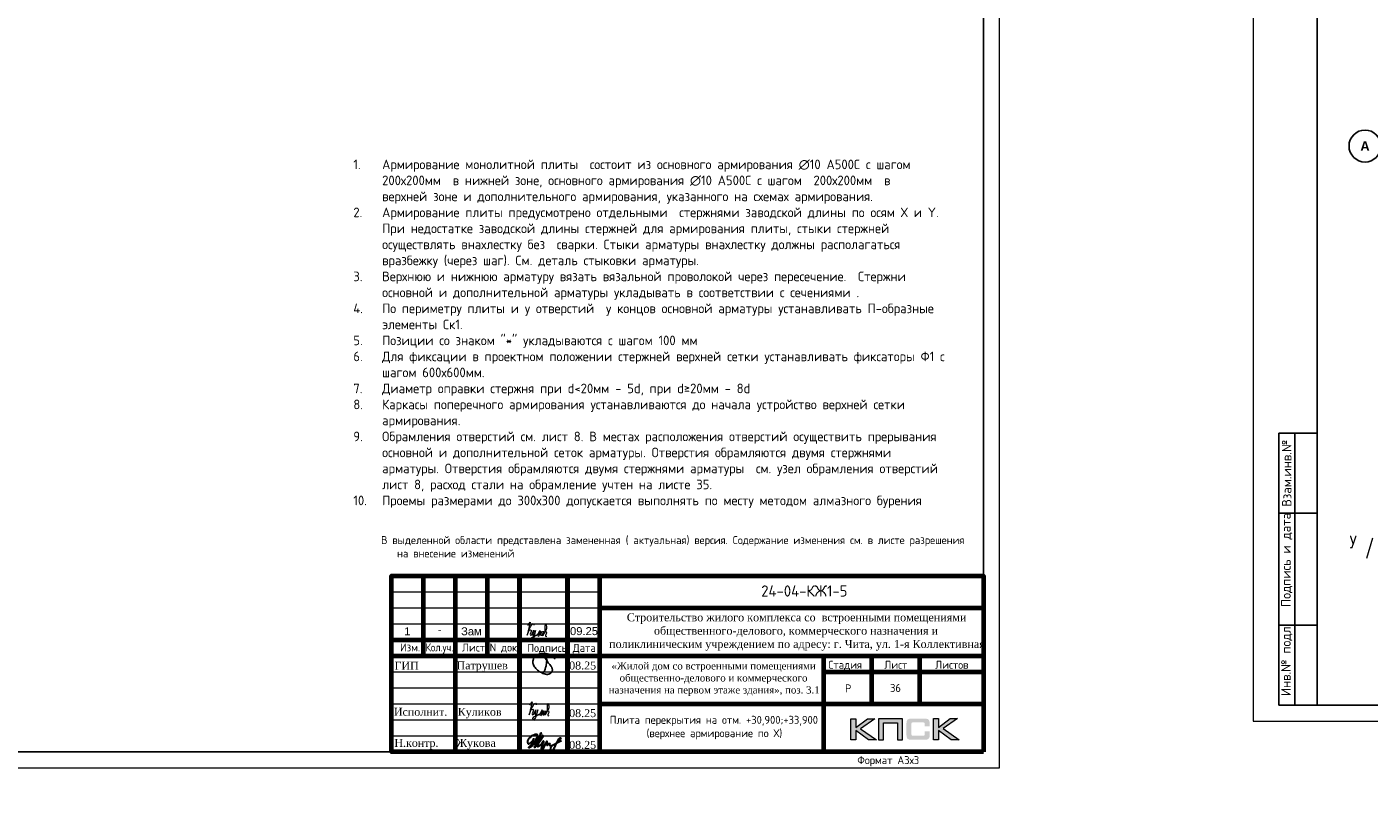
# Model space of a CAD drawing. Header units: millimetres. Extents: x -42044588 to 856694, y -806701 to 941911.
# Tile 285 of 656: x 54204 to 96157, y -359964 to -335425. Entities that reach past the tile are written whole.
import ezdxf
from ezdxf.enums import TextEntityAlignment as Align

# ---------------------------------------------------------------- set-up
doc = ezdxf.new("R2010")
doc.units = ezdxf.units.MM
doc.linetypes.add('______5', pattern=[1100, 800, -100, 100, -100])
doc.linetypes.add('CENTER2', pattern=[28.575, 19.05, -3.175, 3.175, -3.175])
for name, color, linetype in [('0 @ 100', 7, 'Continuous'), ('PDF7_Text', 7, 'Continuous'), ('PDF8_Text', 7, 'Continuous'), ('Рамка печать', 7, 'Continuous'), ('ТОЛСТЫЕ_ОСНОВНЫЕ', 6, 'Continuous')]:
    doc.layers.add(name, color=color, linetype=linetype)
for name, color, linetype, lineweight in [('Выноски', 20, 'Continuous', 20), ('Каркасы ригель', 3, 'Continuous', 0), ('Осевая', 10, 'CENTER2', 20), ('Оси', 40, '______5', 18), ('подоснова', 151, 'Continuous', 5), ('РАЗМЕРЫ', 1, 'Continuous', 9), ('Рамка', 7, 'Continuous', 70), ('Текст', 7, 'Continuous', 25), ('ТОНКИЕ', 7, 'Continuous', 9)]:
    doc.layers.add(name, color=color, linetype=linetype, lineweight=lineweight)
doc.styles.add('Century Gothic', font='GOTHIC.TTF')
doc.styles.add('GOST-2.304_Type-B', font='GOST_Common.ttf')
doc.styles.add('PDF Times New Roman', font='times.ttf')
doc.styles.get("Standard").update_dxf_attribs({"font": 'arial.ttf'})
doc.styles.add('style1', font='GOST_Common.ttf', dxfattribs={"height": 500})
doc.styles.add('ГОСТ', font='GOST_Common.ttf')

# ---------------------------------------------------------------- blocks, each defined once
blk = doc.blocks.new('11')
at = {"layer": 'Выноски'}
for p, q in [((47944, 66700), (47962, 66737)), ((47962, 66737), (47989, 66781)), ((47989, 66781), (48016, 66806)), ((48016, 66806), (48038, 66823)), ((48038, 66823), (48060, 66786)), ((48060, 66786), (48058, 66769)), ((47885, 66608), (47944, 66700))]:
    blk.add_line(p, q, dxfattribs=at)
blk.add_lwpolyline([(47863, 66761), (47937, 66865), (47843, 66458), (47885, 66564), (47905, 66616), (47954, 66628), (47979, 66606), (47957, 66539), (47937, 66487), (47947, 66458), (47991, 66470), (48051, 66611), (48041, 66569), (48023, 66505), (48023, 66448), (48065, 66448), (48090, 66529), (48110, 66608), (48043, 66369), (47972, 66275), (47954, 66344), (47991, 66389), (48078, 66431), (48142, 66470), (48154, 66441), (48204, 66512), (48246, 66606), (48209, 66455), (48204, 66418), (48295, 66574), (48265, 66463), (48265, 66455), (48312, 66453), (48342, 66529), (48347, 66584), (48337, 66465), (48349, 66453), (48401, 66569), (48443, 66616), (48461, 66678), (48466, 66727), (48436, 66811), (48399, 66754), (48399, 66618), (48389, 66549), (48374, 66507), (48416, 66564), (48441, 66576), (48451, 66524), (48433, 66482), (48419, 66453), (48424, 66428), (48458, 66421)], dxfattribs=at)
blk = doc.blocks.new('яяя')
at = {"lineweight": 30}
for points in [[(345424, 110432), (345425, 110410), (345424, 110397), (345417, 110379), (345406, 110350), (345390, 110319), (345357, 110275), (345310, 110221), (345265, 110176), (345198, 110110), (345161, 110077), (345133, 110066), (345116, 110066), (345102, 110075), (345090, 110091), (345082, 110115), (345074, 110146), (345066, 110182), (345064, 110206), (345067, 110234), (345077, 110278), (345095, 110320), (345114, 110361), (345134, 110395), (345159, 110428), (345195, 110469), (345228, 110506), (345284, 110560), (345331, 110595), (345379, 110625), (345435, 110648), (345486, 110670), (345532, 110686), (345573, 110696), (345605, 110698), (345621, 110695), (345635, 110687), (345648, 110671), (345656, 110649), (345659, 110625), (345659, 110583), (345656, 110553), (345647, 110523), (345635, 110489), (345387, 110033), (345349, 109985), (345311, 109948), (345247, 109889), (345209, 109858), (345192, 109844), (345180, 109837), (345157, 109833), (345150, 109835), (345140, 109842), (345135, 109856), (345138, 109881), (345148, 109892), (345183, 109930), (345267, 110024), (345343, 110105), (345455, 110213), (345617, 110343), (345775, 110456), (345811, 110526), (345838, 110607), (345890, 110740), (345902, 110771), (345698, 110295), (345672, 110226), (345626, 110132), (345572, 110032), (345518, 109953), (345481, 109918), (345497, 110001), (345567, 110147), (345655, 110301), (345760, 110442)], [(345481, 109918), (345476, 109896), (345475, 109874), (345485, 109861), (345506, 109866), (345539, 109891), (345632, 109983), (345968, 110450), (346022, 110527), (346029, 110560), (346027, 110579), (346026, 110590), (346010, 110605), (345993, 110609), (345975, 110601), (345962, 110584), (345954, 110562), (345857, 110421), (345783, 110292), (345741, 110183), (345701, 110079), (345665, 109985), (345660, 109952), (345666, 109929), (345669, 109915), (345682, 109910), (345702, 109914), (345735, 109941), (345846, 110007), (346065, 110160), (346075, 110193), (346070, 110217), (346066, 110236), (346052, 110241), (346030, 110241), (346007, 110228), (345978, 110203), (345960, 110164), (345892, 110010), (345895, 109986), (345904, 109966), (345925, 109964), (345969, 109968), (346045, 110000), (346218, 110114), (346261, 110154), (346280, 110184), (346282, 110210), (346278, 110225), (346263, 110229), (346241, 110222), (346220, 110198), (346162, 110049), (345989, 109904), (345932, 109849), (345906, 109805), (345891, 109739), (345890, 109690), (345899, 109652), (345924, 109647), (345956, 109655), (345980, 109674), (346058, 109838), (346158, 110046), (346261, 110098), (346314, 110120), (346292, 110079), (346269, 110036), (346261, 110008), (346267, 109998), (346293, 109998), (346363, 110039), (346445, 110095), (346421, 110068), (346414, 110040), (346407, 110011), (346416, 109990), (346466, 109972), (346509, 109977), (346574, 109984), (347172, 110293)], [(346586, 109971), (346543, 109917), (346509, 109873), (346489, 109825), (346475, 109767), (346472, 109710), (346478, 109675), (346485, 109641), (346501, 109621), (346517, 109602), (346542, 109589), (346568, 109592), (346605, 109620), (346680, 109731), (346736, 109842), (346865, 110115), (346962, 110290), (346969, 110318), (346979, 110360), (347013, 110403), (347056, 110434), (347091, 110450), (347109, 110450), (347121, 110434), (347115, 110405), (347072, 110355), (347012, 110307), (346924, 110222)]]:
    blk.add_lwpolyline(points, dxfattribs=at)
blk = doc.blocks.new('Патрушев')
at = {"color": 5, "lineweight": 25}
blk.add_lwpolyline([(58.5, -35.1), (59.7, -32), (60.2, -29.8), (60.5, -28.8), (60.8, -27.6), (61.1, -26.3), (61.4, -24.7), (61.6, -23), (61.8, -21.6), (61.8, -20.5), (61.7, -19.5), (61.5, -18.6), (61.3, -17.9), (61, -17.3), (60.6, -16.9), (60.5, -16.7), (60.4, -16.6), (60.3, -16.5), (60, -16.4), (59.7, -16.4), (59.6, -16.4), (59.4, -16.5), (59.3, -16.7), (59.3, -17), (59.4, -17.1), (61.8, -21), (63.1, -22.9), (63.7, -23.6), (64.5, -24.6), (65.5, -25.9), (66.4, -27.1), (66.9, -27.7), (67.4, -28.4), (67.7, -28.9), (68, -29.5), (68.4, -30.4), (68.7, -31), (68.8, -31.7), (68.9, -32.2), (68.9, -32.7), (68.9, -33.3), (68.8, -33.8), (68.6, -34.6), (68.3, -35.2), (67.9, -35.7), (67.6, -36.2), (66.9, -36.8), (66.4, -37.1), (65.9, -37.5), (65.3, -37.9), (64.8, -38.1), (64.1, -38.3), (63.6, -38.4), (62.5, -38.5), (61.6, -38.5), (60.9, -38.4), (60.1, -38.3), (59.3, -38), (58.4, -37.7), (57.7, -37.5), (56.6, -37.3), (55.9, -36.9), (54.9, -36.3), (53.8, -35.7), (53.1, -35.2), (52.2, -34.7), (51.3, -34.1), (50.1, -33.3), (49.1, -32.3), (48, -31.1), (47.1, -29.9), (46.1, -28.7), (45.2, -27.6), (44.7, -26.5), (44.3, -25.1), (44, -24.3), (44, -23.3), (43.9, -22.5), (44, -21.5), (44.2, -20.6), (44.5, -20), (44.7, -19.1), (45, -18.2), (45.5, -17.4), (45.8, -16.9), (46.4, -16.1), (47, -15.5), (47.8, -14.8), (48.6, -14.3), (49.4, -13.8), (50.5, -13.3), (51.6, -12.9), (52.7, -12.5), (54.2, -12.1), (55.4, -11.9), (56.9, -11.8), (58.3, -11.8), (59.6, -11.9), (61, -12.1), (62.7, -12.4), (64.5, -12.9), (66.2, -13.6), (67.6, -14.3), (68.9, -15.1), (70, -16.3), (71.1, -17.5), (71.7, -18.3), (72.3, -19.3)], dxfattribs=at)
blk = doc.blocks.new('A$Cd09756da')
at = {"layer": 'Рамка печать', "lineweight": 20}
h = blk.add_hatch(color=0, dxfattribs=at)
h.paths.add_polyline_path([(-3400, 1040), (-3624, 1040), (-3991, 764), (-3991, 1040), (-4146, 1040), (-4146, 378), (-3991, 378), (-3991, 669), (-3594, 378), (-3346, 378), (-3840, 728)])
h.paths.add_polyline_path([(-3122, 915), (-2683, 915), (-2683, 378), (-2529, 378), (-2529, 1040), (-2693, 1040), (-3276, 1040), (-3276, 883), (-3276, 378), (-3122, 378)])
h.paths.add_polyline_path([(-1408, 1043), (-1563, 1043), (-1563, 380), (-1408, 380), (-1408, 672), (-1011, 380), (-763, 380), (-1257, 731), (-817, 1043), (-1041, 1043), (-1408, 767)])
blk.add_hatch(color=204, dxfattribs=at).paths.add_polyline_path([(-1693, 970), (-1695, 977), (-1697, 983), (-1701, 989), (-1704, 996), (-1708, 1000), (-1712, 1005), (-1716, 1010), (-1720, 1014), (-1725, 1017), (-1731, 1021), (-1737, 1025), (-1744, 1028), (-1750, 1030), (-1758, 1033), (-1765, 1035), (-1783, 1038), (-1802, 1041), (-1823, 1043), (-1846, 1043), (-2242, 1043), (-2265, 1043), (-2285, 1041), (-2305, 1038), (-2322, 1035), (-2330, 1032), (-2338, 1030), (-2344, 1028), (-2351, 1024), (-2357, 1021), (-2363, 1017), (-2368, 1014), (-2372, 1010), (-2376, 1005), (-2380, 1000), (-2384, 996), (-2387, 989), (-2390, 983), (-2393, 976), (-2396, 970), (-2398, 962), (-2401, 946), (-2404, 928), (-2406, 908), (-2406, 887), (-2406, 538), (-2406, 516), (-2404, 496), (-2401, 478), (-2398, 461), (-2396, 454), (-2393, 447), (-2390, 440), (-2387, 434), (-2384, 429), (-2380, 423), (-2376, 419), (-2372, 414), (-2368, 410), (-2362, 406), (-2357, 403), (-2351, 399), (-2344, 396), (-2337, 394), (-2330, 391), (-2322, 389), (-2305, 385), (-2285, 383), (-2264, 381), (-2242, 380), (-1846, 380), (-1823, 381), (-1802, 382), (-1783, 385), (-1766, 389), (-1758, 391), (-1750, 393), (-1744, 396), (-1737, 399), (-1731, 402), (-1725, 406), (-1720, 410), (-1716, 414), (-1712, 418), (-1708, 423), (-1704, 428), (-1701, 434), (-1697, 440), (-1695, 446), (-1693, 454), (-1690, 461), (-1686, 478), (-1684, 496), (-1682, 516), (-1682, 538), (-1682, 647), (-1836, 647), (-1836, 558), (-1836, 552), (-1837, 546), (-1838, 540), (-1840, 535), (-1842, 530), (-1844, 526), (-1846, 522), (-1850, 519), (-1853, 515), (-1857, 513), (-1862, 511), (-1867, 508), (-1872, 507), (-1878, 506), (-1884, 506), (-1890, 505), (-2209, 505), (-2214, 506), (-2219, 506), (-2223, 508), (-2227, 511), (-2231, 513), (-2235, 516), (-2238, 519), (-2241, 523), (-2244, 528), (-2246, 532), (-2248, 536), (-2249, 541), (-2251, 551), (-2252, 560), (-2252, 878), (-2252, 884), (-2251, 889), (-2250, 894), (-2248, 899), (-2247, 903), (-2245, 906), (-2242, 910), (-2240, 913), (-2236, 916), (-2233, 919), (-2229, 921), (-2225, 922), (-2220, 923), (-2215, 924), (-2210, 925), (-2204, 925), (-1890, 925), (-1884, 925), (-1878, 924), (-1872, 923), (-1868, 921), (-1863, 919), (-1858, 917), (-1854, 914), (-1851, 911), (-1847, 907), (-1844, 903), (-1842, 899), (-1840, 894), (-1838, 889), (-1837, 884), (-1836, 878), (-1836, 872), (-1836, 799), (-1682, 799), (-1682, 887), (-1682, 908), (-1684, 928), (-1686, 946), (-1690, 962)])
at = {"layer": 'Рамка', "color": 7}
for p, q in [((-17500, 3000), (-17500, 5500)), ((-15500, 3000), (-15500, 5500)), ((-12000, 4500), (0, 4500)), ((-18500, 3500), (-12000, 3500)), ((-18500, 3000), (0, 3000)), ((-3500, 3000), (-3500, 1500)), ((-2000, 3000), (-2000, 1500)), ((-5000, 2500), (0, 2500)), ((-5000, 2500), (0, 2500)), ((-12000, 1500), (0, 1500))]:
    blk.add_line(p, q, dxfattribs=at)
at = {"layer": 'Рамка'}
for p, q in [((-16500, 0), (-16500, 5500)), ((-14500, 0), (-14500, 5500)), ((-14500, 5500), (-14500, 0)), ((-13000, 5500), (-13000, 0)), ((-13000, 0), (-13000, 5500)), ((-12000, 5500), (-12000, 0)), ((-5000, 3000), (-5000, 0))]:
    blk.add_line(p, q, dxfattribs=at)
at = {"layer": 'Рамка', "color": 7, "lineweight": 15}
for p, q in [((-18500, 5000), (-12000, 5000)), ((-18500, 4500), (-12000, 4500)), ((-18500, 4000), (-12000, 4000)), ((-18500, 2500), (-12000, 2500)), ((-18500, 2000), (-12000, 2000)), ((-18500, 1500), (-12000, 1500)), ((-18500, 1000), (-12000, 1000)), ((-18500, 500), (-12000, 500))]:
    blk.add_line(p, q, dxfattribs=at)
at = {"layer": 'Рамка'}
blk.add_lwpolyline([(0, 0), (-18500, 0), (-18500, 5500), (0, 5500)], close=True, dxfattribs=at)
at = {"layer": 'Рамка печать', "color": 0, "lineweight": 20}
for points in [[(-4146, 378), (-4146, 1040), (-3991, 1040), (-3991, 764), (-3624, 1040), (-3400, 1040), (-3840, 728), (-3346, 378), (-3594, 378), (-3991, 669), (-3991, 378), (-4146, 378)], [(-3122, 378), (-3122, 915), (-2683, 915), (-2683, 378), (-2529, 378), (-2529, 1040), (-2693, 1040), (-3276, 1040), (-3276, 883), (-3276, 378), (-3122, 378)], [(-1563, 380), (-1563, 1043), (-1408, 1043), (-1408, 767), (-1041, 1043), (-817, 1043), (-1257, 731), (-763, 380), (-1011, 380), (-1408, 672), (-1408, 380), (-1563, 380)]]:
    blk.add_lwpolyline(points, close=True, dxfattribs=at)
at = {"color": 5, "xscale": 24.5, "yscale": 24.5, "zscale": 24.5}
blk.add_blockref('Патрушев', (-15162, 3369), dxfattribs=at)
at = {"color": 2, "lineweight": 60, "xscale": 0.5, "yscale": 0.5, "zscale": 0.5}
blk.add_blockref('яяя', (-186775, -54787), dxfattribs=at)
at = {"layer": 'Выноски', "color": 0}
blk.add_blockref('11', (-62040, -65293), dxfattribs=at)
at = {"layer": 'PDF7_Text', "char_height": 248, "attachment_point": 7, "style": 'PDF Times New Roman'}
for s, insert in [('Патрушев', (-16471, 2500)), ('08.25', (-12950, 2573)), ('08.25', (-12950, 1085)), ('08.25', (-12950, 93)), ('Жукова', (-16477, 79))]:
    blk.add_mtext(s, dxfattribs=dict(at, insert=insert))
at = {"layer": 'PDF7_Text', "insert": (-16432, 1050), "char_height": 247.95, "attachment_point": 7, "style": 'PDF Times New Roman'}
blk.add_mtext_dynamic_manual_height_columns('{\\C256;Куликов}', width=2000, gutter_width=1250, heights=[0], dxfattribs=at)
at = {"layer": 'PDF8_Text', "char_height": 248, "attachment_point": 7, "style": 'PDF Times New Roman'}
for s, insert in [('ГИП', (-18407, 2573)), ('Исполнит.', (-18427, 1127)), ('Н.контр.', (-18413, 79))]:
    blk.add_mtext(s, dxfattribs=dict(at, insert=insert))
at = {"layer": 'Текст', "color": 7, "style": 'ГОСТ'}
blk.add_text('24-04-КЖ1-5', height=350, dxfattribs=at).set_placement((-5599, 5031), align=Align.MIDDLE_CENTER)
for s, p in [('Изм.', (-18237, 3141)), ('Лист', (-16298, 3139)), ('N док.', (-15435, 3141)), ('Подпись', (-14257, 3127)), ('Дата', (-12835, 3127)), ('Стадия', (-4850, 2600)), ('Лист', (-3100, 2600)), ('Листов', (-1508, 2600)), ('Р', (-4328, 1863))]:
    blk.add_text(s, height=250, dxfattribs=at).set_placement(p)
at = {"layer": 'Текст', "color": 7, "style": 'ГОСТ', "width": 0.9}
blk.add_text('Кол.уч.', height=250, dxfattribs=at).set_placement((-17435, 3143))
at = {"layer": 'Текст', "color": 7, "attachment_point": 1, "style": 'ГОСТ'}
for s, width, heights, insert, char_height in [('\\pi594.35517;{\\fTimes New Roman|b0|i0|c204|p18;\\C256;Строительство жилого комплекса со  встроенными помещениями \\P\\pi1441.86779;общественного-делового, коммерческого назначения и \\P\\pi41.3631;поликлиническим учреждением по адресу: г. Чита, ул. 1-я Коллективная}', 11543.07, [0], (-11741, 4333), 250), ('\\pi389.01406;{\\fTimes New Roman|b0|i0|c204|p18;\\C256;«Жилой дом со встроенными помещениями \\P\\pi641.91601;общественно-делового и коммерческого \\P\\pi302.06381;назначения на первом этаже здания», поз. 3.1\\P}', 7000, [1500], (-12014, 2803), 225)]:
    blk.add_mtext_dynamic_manual_height_columns(s, width=width, gutter_width=12.5, heights=heights, dxfattribs=dict(at, insert=insert, char_height=char_height))
blk = doc.blocks.new('*U6686')
at = {"layer": 'ТОЛСТЫЕ_ОСНОВНЫЕ'}
for p, q in [((8, 5), (8, 90)), ((8, 90), (20, 90)), ((13, 5), (13, 90)), ((8, 65), (20, 65)), ((8, 30), (20, 30)), ((20, 5), (8, 5))]:
    blk.add_line(p, q, dxfattribs=at)
at = {"layer": 'ТОЛСТЫЕ_ОСНОВНЫЕ', "color": 6}
blk.add_lwpolyline([(20, 5), (886, 5), (886, 415), (20, 415)], close=True, dxfattribs=at)
at = {"layer": 'ТОНКИЕ'}
blk.add_lwpolyline([(0, 0), (891, 0), (891, 420), (0, 420)], close=True, dxfattribs=at)
at = {"layer": 'Текст', "style": 'style1'}
for s, p in [('Взам.инв.№', (10.5, 77.5)), ('Подпись и дата', (10.5, 50.41)), ('Инв.№ подл.', (10.5, 19.18))]:
    blk.add_text(s, height=3, rotation=90, dxfattribs=at).set_placement(p, align=Align.MIDDLE)
blk.add_text('Формат А3х3', height=2.5, dxfattribs=at).set_placement((846.57, 1.2))
blk = doc.blocks.new('NSY101')
at = {"color": 0, "linetype": 'ByBlock', "lineweight": -2}
blk.add_circle((0, 0), 50, dxfattribs=at)
blk = doc.blocks.new('СЛОЖНЫЙ_ОБЪЕКТ_23')
at = {"layer": 'Оси', "color": 16, "linetype": 'Continuous', "lineweight": 25, "transparency": 33554687, "xscale": 9.999999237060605, "yscale": 9.999999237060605, "zscale": 9.999999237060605}
blk.add_blockref('NSY101', (-12319, -19997), dxfattribs=at)
at = {"layer": 'Оси', "color": 16, "linetype": 'Continuous', "lineweight": 25, "transparency": 33554687, "insert": (-12319, -19997), "char_height": 300, "width": 460, "attachment_point": 5, "style": 'Century Gothic'}
blk.add_mtext('\\A1;{\\fCentury Gothic|i0|b1;\\H300.000000;\\W1.000000;\\C16;А}\\P', dxfattribs=at)
blk = doc.blocks.new('оси блок 2')
at = {"layer": 'Оси', "color": 16, "linetype": 'Continuous', "lineweight": 25, "transparency": 33554687}
blk.add_blockref('СЛОЖНЫЙ_ОБЪЕКТ_23', (-78007.2, -322694.4), dxfattribs=at)
blk = doc.blocks.new('*T5988')
at = {"layer": 'Каркасы ригель', "color": 0, "linetype": 'ByBlock', "lineweight": -2, "transparency": 16777216}
for p, q in [((0, 0), (1500, 0)), ((0, -1000), (1500, -1000))]:
    blk.add_line(p, q, dxfattribs=at)
at = {"layer": 'Каркасы ригель', "color": 0, "linetype": 'ByBlock', "lineweight": 50, "transparency": 16777216}
for p, q in [((0, 0), (0, -1000)), ((1500, 0), (1500, -1000))]:
    blk.add_line(p, q, dxfattribs=at)
at = {"layer": 'Каркасы ригель', "color": 0, "linetype": 'Continuous', "lineweight": 0, "transparency": 16777216, "insert": (750, -500), "char_height": 250, "width": 1000, "attachment_point": 5, "style": 'ГОСТ'}
blk.add_mtext('36', dxfattribs=at)

msp = doc.modelspace()

# ---------------------------------------------------------------- linework, layer by layer
at = {"layer": 'подоснова'}
msp.add_line((96265.257, -351404.614), (96077.648, -352042.165), dxfattribs=at)

# ---------------------------------------------------------------- block references
at = {"xscale": 100, "yscale": 100, "zscale": 100}
for p in [(92529.296, -357124.354), (-4497.114, -358584.323)]:
    msp.add_blockref('*U6686', p, dxfattribs=at)
at = {"lineweight": 50, "ltscale": 100}
for p in [(-114599.263, -356118.849), (-22787.178, -356382.079), (84102.886, -358084.323)]:
    msp.add_blockref('A$Cd09756da', p, dxfattribs=at)
msp.add_blockref('*T5988', (80602.886, -355584.323))
at = {"layer": 'Выноски', "color": 0}
msp.add_blockref('11', (21994.072, -420892.31), dxfattribs=at)
at = {"layer": 'подоснова', "color": 4, "ltscale": 0.3}
msp.add_blockref('оси блок 2', (186353.554, 3542.51), dxfattribs=at)

# ---------------------------------------------------------------- texts
at = {"ltscale": 100, "insert": (-133805.873, -335628.958), "char_height": 250, "attachment_point": 1, "style": 'ГОСТ'}
msp.add_mtext_dynamic_manual_height_columns('\\pi1250,t1750;1.^IПроизводство работ вести в строгом соответствии с требованиями СП 70.13330.2012 "Несущие и ограждающие конструкции" и проектом производства работ.{\\H1.83333x; }\\P2.^IПеред бетонированием арматуру и основание, на которую укладывается бетонная смесь, очистить от {\\H1.55556x; }ржавчины и грязи. {\\H1.64815x; }\\P3.^IБетонирование вести слоем на всю толщину  плит. Захватки при бетонировании должны быть отсечены {\\H1.61728x; }вертикальными швами. Бетон применять класса В25. Заполнителем для бетона служит щебень твердых пород, {\\H1.62757x; }наибольшая фракция щебня не должна превышать 40мм.{\\H1.62414x; }\\P4.^IВ процессе бетонирования обеспечить соблюдение защитных слоев и мест положения рабочей арматуры {\\H1.62529x; }согласно проекту. Материал фиксаторов для нижней арматуры фундаментных плит выбирается проектом производства {\\H1.6249x; }работ, исходя из конкретных возможностей строительной организации.{\\H1.62503x; }\\P5.^IПроектом принято соединение рабочих стержней арматуры монолитной плиты внахлестку (без сварки). {\\H1.72499x; }\\P6.^IСварные арматурные каркасы изготовить на заводе-изготовители. {\\H1.67917x; }\\P7.^IКрестообразные соединения стержней арматуры 1-го и 2-го рядов, а также 3-го и 4-го рядов между собой {\\H1.60694x; }выполнить вязкой отожженной проволокой диаметром 2,0-3,0 мм. Допускается применение специальных соединительных {\\H1.63102x; }элементов - пластмассовых или проволочных фиксаторов. Соединение арматуры допускается предусматривать не во всех {\\H1.62299x; }местах пересечения стержней арматуры. При этом должны быть связаны вязальной проволокой все пересечения стержней {\\H1.62567x; }в 2-х крайних рядах по периметру плит, остальные узлы могут быть соединены через узел в шахматном порядке (схему {\\H1.72478x; }вязки стержней см. на данном листе).{\\H1.77924x; }', width=18954.38214, gutter_width=12.5, heights=[0], dxfattribs=at)
at = {"layer": '0 @ 100', "char_height": 300, "width": 18500, "attachment_point": 1, "style": 'ГОСТ'}
for s, insert in [('\\pi-900,l900,t900;{\\C7;1.^IАрмирование монолитной плиты  состоит из основного армирования ∅10 А500С с шагом  200х200мм  в нижней зоне, основного армирования ∅10 А500С с шагом  200х200мм  в  верхней зоне и дополнительного армирования, указанного на схемах армирования.\\P2.^IАрмирование плиты предусмотрено отдельными  стержнями заводской длины по осям Х и Y. При недостатке заводской длины стержней для армирования плиты, стыки стержней осуществлять внахлестку без  сварки. Стыки арматуры внахлестку должны располагаться вразбежку (через шаг). См. деталь стыковки арматуры.\\P3.^IВерхнюю и нижнюю арматуру вязать вязальной проволокой через пересечение.  Стержни основной и дополнительной арматуры укладывать в соответствии с сечениями .\\P4.^IПо периметру плиты и у отверстий  у концов основной арматуры устанавливать П-образные элементы Ск1.\\P5.^IПозиции со знаком "*" укладываются с шагом 100 мм\\P6.^IДля фиксации в проектном положении стержней верхней сетки устанавливать фиксаторы Ф1 с шагом 600х600мм.\\P7.^IДиаметр оправки стержня при d<20мм - 5d, при d≥20мм - 8d\\P8.^IКаркасы поперечного армирования устанавливаются до начала устройство верхней сетки армирования.\\P9.^IОбрамления отверстий см. лист 8. В местах расположения отверстий осуществить прерывания основной и дополнительной сеток арматуры. Отверстия обрамляются двумя стержнями арматуры. Отверстия обрамляются двумя стержнями арматуры  см. узел обрамления отверстий лист 8, расход стали на обрамление учтен на листе 35.\\P10.^IПроемы размерами до 300х300 допускается выполнять по месту методом алмазного бурения.\\P11.^IСечения 3-3;4-4;5-5 см. лист 8.}', (-41855.904, -339329.867)), ('\\pi-900,l900,t900;{\\C7;1.^IАрмирование монолитной плиты  состоит из основного армирования ∅10 А500С с шагом  200х200мм  в нижней зоне, основного армирования ∅10 А500С с шагом  200х200мм  в  верхней зоне и дополнительного армирования, указанного на схемах армирования.\\P2.^IАрмирование плиты предусмотрено отдельными  стержнями заводской длины по осям Х и Y. При недостатке заводской длины стержней для армирования плиты, стыки стержней осуществлять внахлестку без  сварки. Стыки арматуры внахлестку должны располагаться вразбежку (через шаг). См. деталь стыковки арматуры.\\P3.^IВерхнюю и нижнюю арматуру вязать вязальной проволокой через пересечение.  Стержни основной и дополнительной арматуры укладывать в соответствии с сечениями .\\P4.^IПо периметру плиты и у отверстий  у концов основной арматуры устанавливать П-образные элементы Ск1.\\P5.^IПозиции со знаком "*" укладываются с шагом 100 мм\\P6.^IДля фиксации в проектном положении стержней верхней сетки устанавливать фиксаторы Ф1 с шагом 600х600мм.\\P7.^IДиаметр оправки стержня при d<20мм - 5d, при d≥20мм - 8d\\P8.^IКаркасы поперечного армирования устанавливаются до начала устройство верхней сетки армирования.\\P9.^IОбрамления отверстий см. лист 8. В местах расположения отверстий осуществить прерывания основной и дополнительной сеток арматуры. Отверстия обрамляются двумя стержнями арматуры. Отверстия обрамляются двумя стержнями арматуры  см. узел обрамления отверстий лист 8, расход стали на обрамление учтен на листе 35.\\P10.^IПроемы размерами до 300х300 допускается выполнять по месту методом алмазного бурения}', (64408.272, -339572.105))]:
    msp.add_mtext(s, dxfattribs=dict(at, insert=insert))
at = {"layer": 'Выноски', "color": 240, "true_color": 0xed1f24, "char_height": 250, "width": 18219.65973, "attachment_point": 1, "style": 'ГОСТ'}
for insert in [(-41235.645, -338169.902), (65274.318, -351337.83)]:
    msp.add_mtext('\\pi-500,l500;В выделенной области представлена замененная ( актуальная) версия. Содержание изменения см. в листе разрешения на внесение изменений{\\H1.025x; }', dxfattribs=dict(at, insert=insert))
at = {"layer": 'Осевая', "style": 'GOST-2.304_Type-B'}
msp.add_text('У', height=400, dxfattribs=at).set_placement((95660.118, -351523.323), align=Align.MIDDLE_CENTER)
at = {"layer": 'РАЗМЕРЫ', "color": 7, "char_height": 250, "width": 725.00853, "attachment_point": 1}
for s, insert in [('1', (65999.114, -354188.09)), ('-', (67046.643, -354129.698)), ('Зам', (67775.564, -354188.09)), ('09.25', (71180.962, -354182.008))]:
    msp.add_mtext(s, dxfattribs=dict(at, insert=insert))
at = {"layer": 'Текст', "color": 7, "char_height": 250, "attachment_point": 1, "style": 'ГОСТ'}
for s, insert in [('\\pi3500;\\P\\pi204.73485;Плита перекрытия на отм. +30,900; +33,900                \\P\\pi1832.19697;(нижнее армирование)', (-34831.197, -354965.038)), ('\\pi3500;\\P\\pi247.53788;Плита перекрытия на отм. +30,900;+33,900                \\P\\pi1396.59091;(верхнее армирование по Х)', (72175.67, -356538.067))]:
    msp.add_mtext_dynamic_manual_height_columns(s, width=7000, gutter_width=12.5, heights=[1500], dxfattribs=dict(at, insert=insert))

doc.saveas('drawing.dxf')
